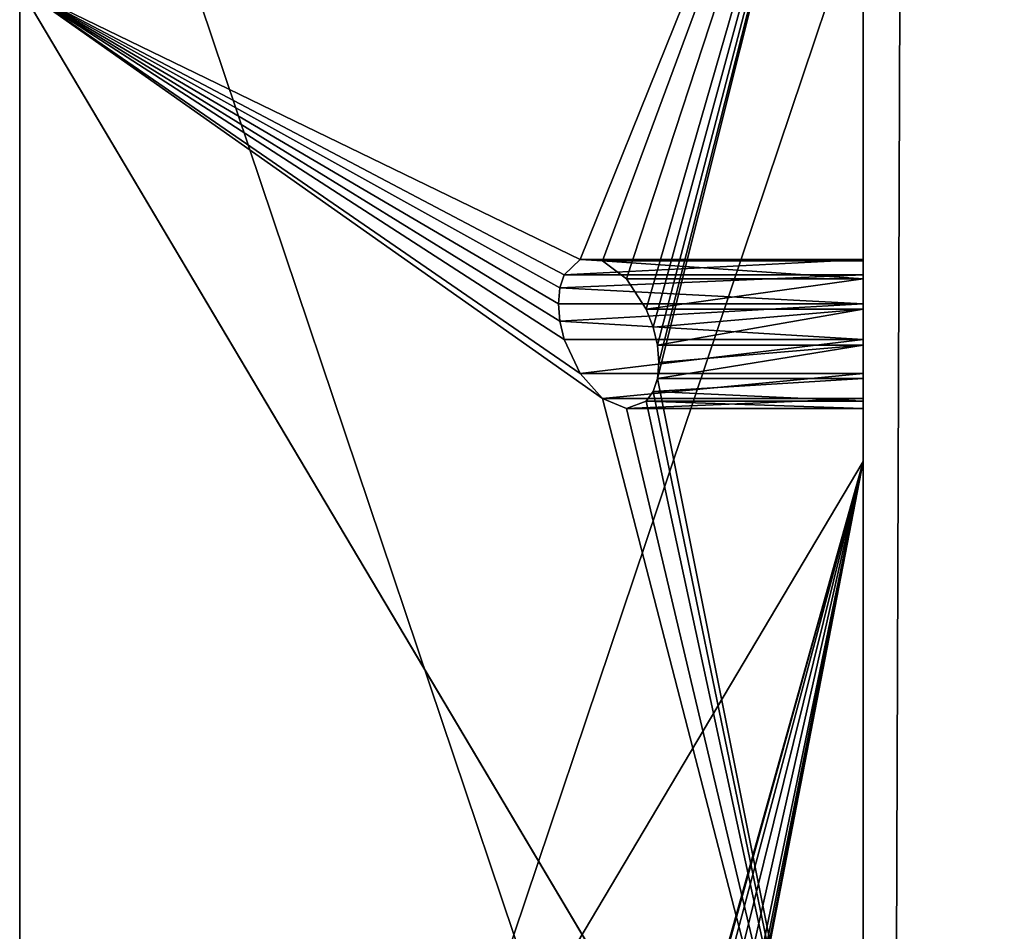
# Model space of a CAD drawing. Extents: x 5.2 to 19.2, y -23 to 23.
# Tile 277 of 656: x 5.246 to 5.632, y -12.182 to -11.825. Entities that reach past the tile are written whole.
import ezdxf

# ---------------------------------------------------------------- set-up
doc = ezdxf.new("R2010")
doc.units = 0
doc.header["$MEASUREMENT"] = 0
doc.layers.get('0').update_dxf_attribs({"linetype": 'CONTINUOUS'})

# ---------------------------------------------------------------- blocks, each defined once
blk = doc.blocks.new('LUXORA_OVAL_LED_37W_STL')
at = {"color": 0}
for p, q in [((5.57647, 16.04331, 4.18098), (5.57647, -16.04331, 4.18098)), ((5.57647, -16.04331, 4.14161), (5.57647, 16.04331, 4.14161)), ((5.57647, 16.04331, 4.18098), (5.57647, -16.04331, 4.18098)), ((5.57647, -16.04331, 4.14161), (5.57647, 16.04331, 4.14161)), ((5.57647, 16.04331, 0.83452), (5.57647, -16.04331, 0.83452)), ((5.57647, -16.04331, 0.79515), (5.57647, 16.04331, 0.79515)), ((5.57647, 16.04331, 0.83452), (5.57647, -16.04331, 0.83452)), ((5.57647, -16.04331, 0.79515), (5.57647, 16.04331, 0.79515)), ((5.57647, -10.83067, 0.51943), (5.57647, -12.36899, 4.14347)), ((5.57647, -10.83067, 0.51943), (5.57647, -12.36899, 4.14347)), ((5.57647, -12.59042, 4.45113), (5.57647, -11.05211, 0.82709)), ((5.57647, -12.59042, 4.45113), (5.57647, -11.05211, 0.82709)), ((5.24611, -11.60834, 1.12989), (5.24611, -12.75899, 3.84067)), ((5.24611, -11.60834, 1.12989), (5.24611, -12.75899, 3.84067)), ((5.57647, -11.64418, 4.45113), (5.57647, -12.36899, 4.14347)), ((5.57647, -11.64418, 4.45113), (5.57647, -12.36899, 4.14347)), ((5.57647, -11.77691, 0.51943), (5.57647, -13.31522, 4.14347)), ((5.57647, -11.77691, 0.51943), (5.57647, -13.31522, 4.14347)), ((5.57647, -12.36899, 4.14347), (5.24611, -11.81275, 3.84067)), ((5.57647, -12.36899, 4.14347), (5.24611, -11.81275, 3.84067)), ((5.45942, -11.92528, 4.14088), (5.46567, -11.9192, 4.15364)), ((5.45942, -11.92528, 4.14088), (5.46567, -11.9192, 4.15364)), ((5.46567, -11.9192, 4.15364), (5.47447, -11.91975, 4.16776)), ((5.57647, -11.9192, 4.15364), (5.46567, -11.9192, 4.15364)), ((5.46567, -11.9192, 4.15364), (5.47447, -11.91975, 4.16776)), ((5.57647, -11.9192, 4.15364), (5.46567, -11.9192, 4.15364)), ((5.47447, -11.91975, 4.16776), (5.48381, -11.9268, 4.18001)), ((5.57647, -11.91975, 4.16776), (5.47447, -11.91975, 4.16776)), ((5.47447, -11.91975, 4.16776), (5.48381, -11.9268, 4.18001)), ((5.57647, -11.91975, 4.16776), (5.47447, -11.91975, 4.16776)), ((5.57647, -11.91975, 4.16776), (5.57647, -11.9192, 4.15364)), ((5.57647, -11.9192, 4.15364), (5.57647, -11.92528, 4.14088)), ((5.57647, -11.9192, 4.15364), (5.57647, -11.92528, 4.14088)), ((5.57647, -11.91975, 4.16776), (5.57647, -11.9192, 4.15364)), ((5.57647, -11.9268, 4.18001), (5.57647, -11.91975, 4.16776)), ((5.57647, -11.9268, 4.18001), (5.57647, -11.91975, 4.16776)), ((5.45774, -11.93042, 4.13595), (5.45942, -11.92528, 4.14088)), ((5.57647, -11.92528, 4.14088), (5.45774, -11.93042, 4.13595)), ((5.57647, -11.92528, 4.14088), (5.45774, -11.93042, 4.13595)), ((5.45774, -11.93042, 4.13595), (5.45942, -11.92528, 4.14088)), ((5.57647, -11.92528, 4.14088), (5.45942, -11.92528, 4.14088)), ((5.57647, -11.92528, 4.14088), (5.45942, -11.92528, 4.14088)), ((5.57647, -11.92528, 4.14088), (5.57647, -11.93659, 4.1324)), ((5.57647, -11.92528, 4.14088), (5.57647, -11.93659, 4.1324)), ((5.48381, -11.9268, 4.18001), (5.49155, -11.93874, 4.18758)), ((5.57647, -11.9268, 4.18001), (5.48381, -11.9268, 4.18001)), ((5.48381, -11.9268, 4.18001), (5.49155, -11.93874, 4.18758)), ((5.57647, -11.9268, 4.18001), (5.48381, -11.9268, 4.18001)), ((5.57647, -11.93874, 4.18758), (5.57647, -11.9268, 4.18001)), ((5.57647, -11.93874, 4.18758), (5.57647, -11.9268, 4.18001)), ((5.45717, -11.93659, 4.1324), (5.45774, -11.93042, 4.13595)), ((5.45717, -11.93659, 4.1324), (5.45774, -11.93042, 4.13595)), ((5.45774, -11.93042, 4.13595), (5.57647, -11.93659, 4.1324)), ((5.45774, -11.93042, 4.13595), (5.57647, -11.93659, 4.1324)), ((5.45774, -11.94343, 4.13043), (5.45717, -11.93659, 4.1324)), ((5.45717, -11.93659, 4.1324), (5.57647, -11.93659, 4.1324)), ((5.45717, -11.93659, 4.1324), (5.57647, -11.93659, 4.1324)), ((5.45774, -11.94343, 4.13043), (5.45717, -11.93659, 4.1324)), ((5.45774, -11.94343, 4.13043), (5.57647, -11.93659, 4.1324)), ((5.45774, -11.94343, 4.13043), (5.57647, -11.93659, 4.1324)), ((5.57647, -11.93659, 4.1324), (5.57647, -11.95054, 4.13015)), ((5.57647, -11.93659, 4.1324), (5.57647, -11.95054, 4.13015)), ((5.49155, -11.93874, 4.18758), (5.49425, -11.94571, 4.18901)), ((5.57647, -11.93874, 4.18758), (5.49155, -11.93874, 4.18758)), ((5.49155, -11.93874, 4.18758), (5.49425, -11.94571, 4.18901)), ((5.57647, -11.93874, 4.18758), (5.49155, -11.93874, 4.18758)), ((5.49425, -11.94571, 4.18901), (5.57647, -11.93874, 4.18758)), ((5.49425, -11.94571, 4.18901), (5.57647, -11.93874, 4.18758)), ((5.49593, -11.95282, 4.18873), (5.57647, -11.93874, 4.18758)), ((5.49593, -11.95282, 4.18873), (5.57647, -11.93874, 4.18758)), ((5.57647, -11.95282, 4.18873), (5.57647, -11.93874, 4.18758)), ((5.57647, -11.95282, 4.18873), (5.57647, -11.93874, 4.18758)), ((5.45942, -11.95054, 4.13015), (5.45774, -11.94343, 4.13043)), ((5.45774, -11.94343, 4.13043), (5.57647, -11.95054, 4.13015)), ((5.45774, -11.94343, 4.13043), (5.57647, -11.95054, 4.13015)), ((5.45942, -11.95054, 4.13015), (5.45774, -11.94343, 4.13043)), ((5.49425, -11.94571, 4.18901), (5.49593, -11.95282, 4.18873)), ((5.49425, -11.94571, 4.18901), (5.49593, -11.95282, 4.18873)), ((5.46567, -11.96394, 4.13465), (5.45942, -11.95054, 4.13015)), ((5.45942, -11.95054, 4.13015), (5.57647, -11.95054, 4.13015)), ((5.46567, -11.96394, 4.13465), (5.45942, -11.95054, 4.13015)), ((5.45942, -11.95054, 4.13015), (5.57647, -11.95054, 4.13015)), ((5.57647, -11.95054, 4.13015), (5.57647, -11.96394, 4.13465)), ((5.57647, -11.95054, 4.13015), (5.57647, -11.96394, 4.13465)), ((5.49593, -11.95282, 4.18873), (5.4965, -11.95966, 4.18676)), ((5.57647, -11.95282, 4.18873), (5.49593, -11.95282, 4.18873)), ((5.49593, -11.96583, 4.18321), (5.57647, -11.95282, 4.18873)), ((5.49593, -11.96583, 4.18321), (5.57647, -11.95282, 4.18873)), ((5.49593, -11.95282, 4.18873), (5.4965, -11.95966, 4.18676)), ((5.57647, -11.95282, 4.18873), (5.49593, -11.95282, 4.18873)), ((5.4965, -11.95966, 4.18676), (5.57647, -11.95282, 4.18873)), ((5.4965, -11.95966, 4.18676), (5.57647, -11.95282, 4.18873)), ((5.57647, -11.96583, 4.18321), (5.57647, -11.95282, 4.18873)), ((5.57647, -11.96583, 4.18321), (5.57647, -11.95282, 4.18873)), ((5.4965, -11.95966, 4.18676), (5.49593, -11.96583, 4.18321)), ((5.4965, -11.95966, 4.18676), (5.49593, -11.96583, 4.18321)), ((5.47447, -11.97372, 4.14485), (5.46567, -11.96394, 4.13465)), ((5.46567, -11.96394, 4.13465), (5.57647, -11.96394, 4.13465)), ((5.47447, -11.97372, 4.14485), (5.46567, -11.96394, 4.13465)), ((5.46567, -11.96394, 4.13465), (5.57647, -11.96394, 4.13465)), ((5.57647, -11.96394, 4.13465), (5.57647, -11.97372, 4.14485)), ((5.57647, -11.96394, 4.13465), (5.57647, -11.97372, 4.14485)), ((5.49593, -11.96583, 4.18321), (5.49425, -11.97097, 4.17829)), ((5.49425, -11.97097, 4.17829), (5.57647, -11.96583, 4.18321)), ((5.49425, -11.97097, 4.17829), (5.57647, -11.96583, 4.18321)), ((5.49593, -11.96583, 4.18321), (5.49425, -11.97097, 4.17829)), ((5.49593, -11.96583, 4.18321), (5.57647, -11.96583, 4.18321)), ((5.49593, -11.96583, 4.18321), (5.57647, -11.96583, 4.18321)), ((5.57647, -11.97479, 4.17228), (5.57647, -11.96583, 4.18321)), ((5.57647, -11.97479, 4.17228), (5.57647, -11.96583, 4.18321)), ((5.49425, -11.97097, 4.17829), (5.49155, -11.97479, 4.17228)), ((5.49425, -11.97097, 4.17829), (5.49155, -11.97479, 4.17228)), ((5.49425, -11.97097, 4.17829), (5.57647, -11.97479, 4.17228)), ((5.49425, -11.97097, 4.17829), (5.57647, -11.97479, 4.17228)), ((5.48381, -11.97763, 4.15843), (5.47447, -11.97372, 4.14485)), ((5.47447, -11.97372, 4.14485), (5.57647, -11.97372, 4.14485)), ((5.48381, -11.97763, 4.15843), (5.47447, -11.97372, 4.14485)), ((5.47447, -11.97372, 4.14485), (5.57647, -11.97372, 4.14485)), ((5.49155, -11.97479, 4.17228), (5.48381, -11.97763, 4.15843)), ((5.49155, -11.97479, 4.17228), (5.48381, -11.97763, 4.15843)), ((5.49155, -11.97479, 4.17228), (5.57647, -11.97479, 4.17228)), ((5.49155, -11.97479, 4.17228), (5.57647, -11.97479, 4.17228)), ((5.57647, -11.97372, 4.14485), (5.57647, -11.97763, 4.15843)), ((5.57647, -11.97372, 4.14485), (5.57647, -11.97763, 4.15843)), ((5.57647, -11.97763, 4.15843), (5.57647, -11.97479, 4.17228)), ((5.57647, -11.97763, 4.15843), (5.57647, -11.97479, 4.17228)), ((5.48381, -11.97763, 4.15843), (5.57647, -11.97763, 4.15843)), ((5.48381, -11.97763, 4.15843), (5.57647, -11.97763, 4.15843)), ((5.57647, -11.99834, 0.82709), (5.24611, -12.55457, 1.12989)), ((5.57647, -11.99834, 0.82709), (5.24611, -12.55457, 1.12989)), ((5.57647, -13.53665, 4.45113), (5.57647, -11.99834, 0.82709)), ((5.57647, -12.72315, 0.51943), (5.57647, -11.99834, 0.82709)), ((5.57647, -13.53665, 4.45113), (5.57647, -11.99834, 0.82709)), ((5.57647, -12.72315, 0.51943), (5.57647, -11.99834, 0.82709))]:
    blk.add_line(p, q, dxfattribs=at)
mesh = blk.add_polyface(dxfattribs=at)
corners = [(5.68976, -17.26589, 4.18098), (5.57647, 16.04331, 4.18098), (5.57647, -16.04331, 4.18098), (5.68976, 17.26589, 4.18098), (6.02576, -18.44684, 4.18098), (6.02576, 18.44684, 4.18098), (6.57305, -19.54595, 4.18098), (6.57305, 19.54595, 4.18098), (7.15127, -16.04331, 4.18098), (7.31298, -20.52577, 4.18098), (7.26225, -17.09924, 4.18098), (7.59035, -18.10902, 4.18098), (8.22035, -21.35295, 4.18098), (8.12122, -19.02851, 4.18098), (8.83167, -19.81755, 4.18098), (9.26427, -21.99931, 4.18098), (9.69064, -20.44162, 4.18098), (10.40918, -22.44286, 4.18098), (10.66059, -20.87348, 4.18098), (11.6161, -22.66847, 4.18098), (11.69914, -21.09423, 4.18098), (12.84392, -22.66847, 4.18098), (12.76088, -21.09423, 4.18098), (13.79943, -20.87348, 4.18098), (14.05084, -22.44286, 4.18098), (14.76938, -20.44162, 4.18098), (15.19575, -21.99931, 4.18098), (15.62835, -19.81755, 4.18098), (16.23966, -21.35295, 4.18098), (16.3388, -19.02851, 4.18098), (17.14704, -20.52577, 4.18098), (16.86967, -18.10902, 4.18098), (17.19777, -17.09924, 4.18098), (17.88697, -19.54595, 4.18098), (17.30875, -16.04331, 4.18098), (17.30875, 16.04331, 4.18098), (7.15127, 16.04331, 4.18098), (7.31298, 20.52577, 4.18098), (7.26225, 17.09924, 4.18098), (7.59035, 18.10902, 4.18098), (8.22035, 21.35295, 4.18098), (8.12122, 19.02851, 4.18098), (8.83167, 19.81755, 4.18098), (9.26427, 21.99931, 4.18098), (9.69064, 20.44162, 4.18098), (10.40918, 22.44286, 4.18098), (10.66059, 20.87348, 4.18098), (11.6161, 22.66847, 4.18098), (11.69914, 21.09423, 4.18098), (12.84392, 22.66847, 4.18098), (12.76088, 21.09423, 4.18098), (13.79943, 20.87348, 4.18098), (14.05084, 22.44286, 4.18098), (14.76938, 20.44162, 4.18098), (15.19575, 21.99931, 4.18098), (15.62835, 19.81755, 4.18098), (16.23966, 21.35295, 4.18098), (16.3388, 19.02851, 4.18098), (17.14704, 20.52577, 4.18098), (16.86967, 18.10902, 4.18098), (17.19777, 17.09924, 4.18098), (17.88697, 19.54595, 4.18098), (18.43425, -18.44684, 4.18098), (18.43425, 18.44684, 4.18098), (18.77026, -17.26589, 4.18098), (18.77026, 17.26589, 4.18098), (18.88355, -16.04331, 4.18098), (18.88355, 16.04331, 4.18098)]
mesh.append_faces([[corners[k] for k in face] for face in [(0, 1, 2), (65, 66, 67)]], dxfattribs={"vtx0": -1, "color": 0})
mesh.append_faces([[corners[k] for k in face] for face in [(1, 0, 3), (3, 4, 5), (5, 6, 7), (8, 9, 10), (10, 9, 11), (11, 12, 13), (13, 12, 14), (14, 15, 16), (16, 17, 18), (18, 19, 20), (20, 21, 22), (22, 21, 23), (23, 24, 25), (25, 26, 27), (27, 28, 29), (29, 30, 31), (31, 30, 32), (32, 33, 34), (34, 33, 35), (7, 36, 37), (36, 7, 8), (37, 39, 40), (40, 42, 43), (43, 44, 45), (45, 46, 47), (47, 48, 49), (49, 51, 52), (52, 53, 54), (54, 55, 56), (56, 57, 58), (58, 60, 61), (61, 62, 63), (63, 64, 65)]], dxfattribs={"vtx0": -1, "vtx1": -1, "color": 0})
mesh.append_faces([[corners[k] for k in face] for face in [(7, 6, 8), (61, 35, 33)]], dxfattribs={"vtx0": -1, "vtx1": -1, "vtx2": -1, "color": 0})
mesh.append_faces([[corners[k] for k in face] for face in [(3, 0, 4), (5, 4, 6), (8, 6, 9), (11, 9, 12), (14, 12, 15), (16, 15, 17), (18, 17, 19), (20, 19, 21), (23, 21, 24), (25, 24, 26), (27, 26, 28), (29, 28, 30), (32, 30, 33), (37, 36, 38), (37, 38, 39), (40, 39, 41), (40, 41, 42), (43, 42, 44), (45, 44, 46), (47, 46, 48), (49, 48, 50), (49, 50, 51), (52, 51, 53), (54, 53, 55), (56, 55, 57), (58, 57, 59), (58, 59, 60), (61, 60, 35), (61, 33, 62), (63, 62, 64), (65, 64, 66)]], dxfattribs={"vtx0": -1, "vtx2": -1, "color": 0})
mesh = blk.add_polyface(dxfattribs=at)
corners = [(5.68976, 17.26589, 4.14161), (5.57647, -16.04331, 4.14161), (5.57647, 16.04331, 4.14161), (5.68976, -17.26589, 4.14161), (6.02576, 18.44684, 4.14161), (6.02576, -18.44684, 4.14161), (6.57305, 19.54595, 4.14161), (6.57305, -19.54595, 4.14161), (7.15127, 16.04331, 4.14161), (7.31298, 20.52577, 4.14161), (7.26225, 17.09924, 4.14161), (7.59035, 18.10902, 4.14161), (8.22035, 21.35295, 4.14161), (8.12122, 19.02851, 4.14161), (8.83167, 19.81755, 4.14161), (9.26427, 21.99931, 4.14161), (9.69064, 20.44162, 4.14161), (10.40918, 22.44286, 4.14161), (10.66059, 20.87348, 4.14161), (11.6161, 22.66847, 4.14161), (11.69914, 21.09423, 4.14161), (12.84392, 22.66847, 4.14161), (12.76088, 21.09423, 4.14161), (13.79943, 20.87348, 4.14161), (14.05084, 22.44286, 4.14161), (14.76938, 20.44162, 4.14161), (15.19575, 21.99931, 4.14161), (15.62835, 19.81755, 4.14161), (16.23966, 21.35295, 4.14161), (16.3388, 19.02851, 4.14161), (17.14704, 20.52577, 4.14161), (16.86967, 18.10902, 4.14161), (17.19777, 17.09924, 4.14161), (17.88697, 19.54595, 4.14161), (17.30875, 16.04331, 4.14161), (17.30875, -16.04331, 4.14161), (7.15127, -16.04331, 4.14161), (7.31298, -20.52577, 4.14161), (7.26225, -17.09924, 4.14161), (7.59035, -18.10902, 4.14161), (8.22035, -21.35295, 4.14161), (8.12122, -19.02851, 4.14161), (8.83167, -19.81755, 4.14161), (9.26427, -21.99931, 4.14161), (9.69064, -20.44162, 4.14161), (10.40918, -22.44286, 4.14161), (10.66059, -20.87348, 4.14161), (11.6161, -22.66847, 4.14161), (11.69914, -21.09423, 4.14161), (12.84392, -22.66847, 4.14161), (12.76088, -21.09423, 4.14161), (13.79943, -20.87348, 4.14161), (14.05084, -22.44286, 4.14161), (14.76938, -20.44162, 4.14161), (15.19575, -21.99931, 4.14161), (15.62835, -19.81755, 4.14161), (16.23966, -21.35295, 4.14161), (16.3388, -19.02851, 4.14161), (17.14704, -20.52577, 4.14161), (16.86967, -18.10902, 4.14161), (17.19777, -17.09924, 4.14161), (17.88697, -19.54595, 4.14161), (18.43425, 18.44684, 4.14161), (18.43425, -18.44684, 4.14161), (18.77026, 17.26589, 4.14161), (18.77026, -17.26589, 4.14161), (18.88355, 16.04331, 4.14161), (18.88355, -16.04331, 4.14161)]
mesh.append_faces([[corners[k] for k in face] for face in [(0, 1, 2), (65, 66, 67)]], dxfattribs={"vtx0": -1, "color": 0})
mesh.append_faces([[corners[k] for k in face] for face in [(1, 0, 3), (3, 4, 5), (5, 6, 7), (8, 9, 10), (10, 9, 11), (11, 12, 13), (13, 12, 14), (14, 15, 16), (16, 17, 18), (18, 19, 20), (20, 21, 22), (22, 21, 23), (23, 24, 25), (25, 26, 27), (27, 28, 29), (29, 30, 31), (31, 30, 32), (32, 33, 34), (34, 33, 35), (7, 36, 37), (36, 7, 8), (37, 39, 40), (40, 42, 43), (43, 44, 45), (45, 46, 47), (47, 48, 49), (49, 51, 52), (52, 53, 54), (54, 55, 56), (56, 57, 58), (58, 60, 61), (61, 62, 63), (63, 64, 65)]], dxfattribs={"vtx0": -1, "vtx1": -1, "color": 0})
mesh.append_faces([[corners[k] for k in face] for face in [(7, 6, 8), (61, 35, 33)]], dxfattribs={"vtx0": -1, "vtx1": -1, "vtx2": -1, "color": 0})
mesh.append_faces([[corners[k] for k in face] for face in [(3, 0, 4), (5, 4, 6), (8, 6, 9), (11, 9, 12), (14, 12, 15), (16, 15, 17), (18, 17, 19), (20, 19, 21), (23, 21, 24), (25, 24, 26), (27, 26, 28), (29, 28, 30), (32, 30, 33), (37, 36, 38), (37, 38, 39), (40, 39, 41), (40, 41, 42), (43, 42, 44), (45, 44, 46), (47, 46, 48), (49, 48, 50), (49, 50, 51), (52, 51, 53), (54, 53, 55), (56, 55, 57), (58, 57, 59), (58, 59, 60), (61, 60, 35), (61, 33, 62), (63, 62, 64), (65, 64, 66)]], dxfattribs={"vtx0": -1, "vtx2": -1, "color": 0})
mesh = blk.add_polyface(dxfattribs=at)
corners = [(5.68976, -17.26589, 0.83452), (5.57647, 16.04331, 0.83452), (5.57647, -16.04331, 0.83452), (5.68976, 17.26589, 0.83452), (6.02576, -18.44684, 0.83452), (6.02576, 18.44684, 0.83452), (6.57305, -19.54595, 0.83452), (6.57305, 19.54595, 0.83452), (7.15127, -16.04331, 0.83452), (7.31298, -20.52577, 0.83452), (7.26225, -17.09924, 0.83452), (7.59035, -18.10902, 0.83452), (8.22035, -21.35295, 0.83452), (8.12122, -19.02851, 0.83452), (8.83167, -19.81755, 0.83452), (9.26427, -21.99931, 0.83452), (9.69064, -20.44162, 0.83452), (10.40918, -22.44286, 0.83452), (10.66059, -20.87348, 0.83452), (11.6161, -22.66847, 0.83452), (11.69914, -21.09423, 0.83452), (12.84392, -22.66847, 0.83452), (12.76088, -21.09423, 0.83452), (13.79943, -20.87348, 0.83452), (14.05084, -22.44286, 0.83452), (14.76938, -20.44162, 0.83452), (15.19575, -21.99931, 0.83452), (15.62835, -19.81755, 0.83452), (16.23966, -21.35295, 0.83452), (16.3388, -19.02851, 0.83452), (17.14704, -20.52577, 0.83452), (16.86967, -18.10902, 0.83452), (17.19777, -17.09924, 0.83452), (17.88697, -19.54595, 0.83452), (17.30875, -16.04331, 0.83452), (17.30875, 16.04331, 0.83452), (7.15127, 16.04331, 0.83452), (7.31298, 20.52577, 0.83452), (7.26225, 17.09924, 0.83452), (7.59035, 18.10902, 0.83452), (8.22035, 21.35295, 0.83452), (8.12122, 19.02851, 0.83452), (8.83167, 19.81755, 0.83452), (9.26427, 21.99931, 0.83452), (9.69064, 20.44162, 0.83452), (10.40918, 22.44286, 0.83452), (10.66059, 20.87348, 0.83452), (11.6161, 22.66847, 0.83452), (11.69914, 21.09423, 0.83452), (12.84392, 22.66847, 0.83452), (12.76088, 21.09423, 0.83452), (13.79943, 20.87348, 0.83452), (14.05084, 22.44286, 0.83452), (14.76938, 20.44162, 0.83452), (15.19575, 21.99931, 0.83452), (15.62835, 19.81755, 0.83452), (16.23966, 21.35295, 0.83452), (16.3388, 19.02851, 0.83452), (17.14704, 20.52577, 0.83452), (16.86967, 18.10902, 0.83452), (17.19777, 17.09924, 0.83452), (17.88697, 19.54595, 0.83452), (18.43425, -18.44684, 0.83452), (18.43425, 18.44684, 0.83452), (18.77026, -17.26589, 0.83452), (18.77026, 17.26589, 0.83452), (18.88355, -16.04331, 0.83452), (18.88355, 16.04331, 0.83452)]
mesh.append_faces([[corners[k] for k in face] for face in [(0, 1, 2), (65, 66, 67)]], dxfattribs={"vtx0": -1, "color": 0})
mesh.append_faces([[corners[k] for k in face] for face in [(1, 0, 3), (3, 4, 5), (5, 6, 7), (8, 9, 10), (10, 9, 11), (11, 12, 13), (13, 12, 14), (14, 15, 16), (16, 17, 18), (18, 19, 20), (20, 21, 22), (22, 21, 23), (23, 24, 25), (25, 26, 27), (27, 28, 29), (29, 30, 31), (31, 30, 32), (32, 33, 34), (34, 33, 35), (7, 36, 37), (36, 7, 8), (37, 39, 40), (40, 42, 43), (43, 44, 45), (45, 46, 47), (47, 48, 49), (49, 51, 52), (52, 53, 54), (54, 55, 56), (56, 57, 58), (58, 60, 61), (61, 62, 63), (63, 64, 65)]], dxfattribs={"vtx0": -1, "vtx1": -1, "color": 0})
mesh.append_faces([[corners[k] for k in face] for face in [(7, 6, 8), (61, 35, 33)]], dxfattribs={"vtx0": -1, "vtx1": -1, "vtx2": -1, "color": 0})
mesh.append_faces([[corners[k] for k in face] for face in [(3, 0, 4), (5, 4, 6), (8, 6, 9), (11, 9, 12), (14, 12, 15), (16, 15, 17), (18, 17, 19), (20, 19, 21), (23, 21, 24), (25, 24, 26), (27, 26, 28), (29, 28, 30), (32, 30, 33), (37, 36, 38), (37, 38, 39), (40, 39, 41), (40, 41, 42), (43, 42, 44), (45, 44, 46), (47, 46, 48), (49, 48, 50), (49, 50, 51), (52, 51, 53), (54, 53, 55), (56, 55, 57), (58, 57, 59), (58, 59, 60), (61, 60, 35), (61, 33, 62), (63, 62, 64), (65, 64, 66)]], dxfattribs={"vtx0": -1, "vtx2": -1, "color": 0})
mesh = blk.add_polyface(dxfattribs=at)
corners = [(5.68976, 17.26589, 0.79515), (5.57647, -16.04331, 0.79515), (5.57647, 16.04331, 0.79515), (5.68976, -17.26589, 0.79515), (6.02576, 18.44684, 0.79515), (6.02576, -18.44684, 0.79515), (6.57305, 19.54595, 0.79515), (6.57305, -19.54595, 0.79515), (7.15127, 16.04331, 0.79515), (7.31298, 20.52577, 0.79515), (7.26225, 17.09924, 0.79515), (7.59035, 18.10902, 0.79515), (8.22035, 21.35295, 0.79515), (8.12122, 19.02851, 0.79515), (8.83167, 19.81755, 0.79515), (9.26427, 21.99931, 0.79515), (9.69064, 20.44162, 0.79515), (10.40918, 22.44286, 0.79515), (10.66059, 20.87348, 0.79515), (11.6161, 22.66847, 0.79515), (11.69914, 21.09423, 0.79515), (12.84392, 22.66847, 0.79515), (12.76088, 21.09423, 0.79515), (13.79943, 20.87348, 0.79515), (14.05084, 22.44286, 0.79515), (14.76938, 20.44162, 0.79515), (15.19575, 21.99931, 0.79515), (15.62835, 19.81755, 0.79515), (16.23966, 21.35295, 0.79515), (16.3388, 19.02851, 0.79515), (17.14704, 20.52577, 0.79515), (16.86967, 18.10902, 0.79515), (17.19777, 17.09924, 0.79515), (17.88697, 19.54595, 0.79515), (17.30875, 16.04331, 0.79515), (17.30875, -16.04331, 0.79515), (7.15127, -16.04331, 0.79515), (7.31298, -20.52577, 0.79515), (7.26225, -17.09924, 0.79515), (7.59035, -18.10902, 0.79515), (8.22035, -21.35295, 0.79515), (8.12122, -19.02851, 0.79515), (8.83167, -19.81755, 0.79515), (9.26427, -21.99931, 0.79515), (9.69064, -20.44162, 0.79515), (10.40918, -22.44286, 0.79515), (10.66059, -20.87348, 0.79515), (11.6161, -22.66847, 0.79515), (11.69914, -21.09423, 0.79515), (12.84392, -22.66847, 0.79515), (12.76088, -21.09423, 0.79515), (13.79943, -20.87348, 0.79515), (14.05084, -22.44286, 0.79515), (14.76938, -20.44162, 0.79515), (15.19575, -21.99931, 0.79515), (15.62835, -19.81755, 0.79515), (16.23966, -21.35295, 0.79515), (16.3388, -19.02851, 0.79515), (17.14704, -20.52577, 0.79515), (16.86967, -18.10902, 0.79515), (17.19777, -17.09924, 0.79515), (17.88697, -19.54595, 0.79515), (18.43425, 18.44684, 0.79515), (18.43425, -18.44684, 0.79515), (18.77026, 17.26589, 0.79515), (18.77026, -17.26589, 0.79515), (18.88355, 16.04331, 0.79515), (18.88355, -16.04331, 0.79515)]
mesh.append_faces([[corners[k] for k in face] for face in [(0, 1, 2), (65, 66, 67)]], dxfattribs={"vtx0": -1, "color": 0})
mesh.append_faces([[corners[k] for k in face] for face in [(1, 0, 3), (3, 4, 5), (5, 6, 7), (8, 9, 10), (10, 9, 11), (11, 12, 13), (13, 12, 14), (14, 15, 16), (16, 17, 18), (18, 19, 20), (20, 21, 22), (22, 21, 23), (23, 24, 25), (25, 26, 27), (27, 28, 29), (29, 30, 31), (31, 30, 32), (32, 33, 34), (34, 33, 35), (7, 36, 37), (36, 7, 8), (37, 39, 40), (40, 42, 43), (43, 44, 45), (45, 46, 47), (47, 48, 49), (49, 51, 52), (52, 53, 54), (54, 55, 56), (56, 57, 58), (58, 60, 61), (61, 62, 63), (63, 64, 65)]], dxfattribs={"vtx0": -1, "vtx1": -1, "color": 0})
mesh.append_faces([[corners[k] for k in face] for face in [(7, 6, 8), (61, 35, 33)]], dxfattribs={"vtx0": -1, "vtx1": -1, "vtx2": -1, "color": 0})
mesh.append_faces([[corners[k] for k in face] for face in [(3, 0, 4), (5, 4, 6), (8, 6, 9), (11, 9, 12), (14, 12, 15), (16, 15, 17), (18, 17, 19), (20, 19, 21), (23, 21, 24), (25, 24, 26), (27, 26, 28), (29, 28, 30), (32, 30, 33), (37, 36, 38), (37, 38, 39), (40, 39, 41), (40, 41, 42), (43, 42, 44), (45, 44, 46), (47, 46, 48), (49, 48, 50), (49, 50, 51), (52, 51, 53), (54, 53, 55), (56, 55, 57), (58, 57, 59), (58, 59, 60), (61, 60, 35), (61, 33, 62), (63, 62, 64), (65, 64, 66)]], dxfattribs={"vtx0": -1, "vtx2": -1, "color": 0})
mesh = blk.add_polyface(dxfattribs=at)
corners = [(5.57647, 16.04331, 4.18098), (5.57647, -16.04331, 4.14161), (5.57647, -16.04331, 4.18098), (5.57647, 16.04331, 4.14161)]
mesh.append_faces([[corners[k] for k in face] for face in [(0, 1, 2), (1, 0, 3)]], dxfattribs={"vtx0": -1, "color": 0})
mesh = blk.add_polyface(dxfattribs=at)
corners = [(5.57647, 16.04331, 0.83452), (5.57647, -16.04331, 0.79515), (5.57647, -16.04331, 0.83452), (5.57647, 16.04331, 0.79515)]
mesh.append_faces([[corners[k] for k in face] for face in [(0, 1, 2), (1, 0, 3)]], dxfattribs={"vtx0": -1, "color": 0})
mesh = blk.add_polyface(dxfattribs=at)
corners = [(5.57647, -10.83067, 0.51943), (5.57647, -10.55232, 0.79625), (5.57647, -10.55623, 0.80983), (5.57647, -10.54254, 0.78604), (5.57647, -10.52914, 0.78155), (5.57647, -10.10587, 0.82709), (5.57647, -10.51519, 0.78379), (5.57647, -10.50388, 0.79227), (5.57647, -10.4978, 0.80503), (5.57647, -12.36899, 4.14347), (5.57647, -11.97372, 4.14485), (5.57647, -11.97763, 4.15843), (5.57647, -11.96394, 4.13465), (5.57647, -11.95054, 4.13015), (5.57647, -11.93659, 4.1324), (5.57647, -11.92528, 4.14088), (5.57647, -11.9192, 4.15364), (5.57647, -11.64418, 4.45113), (5.57647, -10.54443, 0.8346), (5.57647, -10.53142, 0.84013), (5.57647, -10.55339, 0.82367), (5.57647, -10.51734, 0.83897), (5.57647, -10.5054, 0.8314), (5.57647, -10.49835, 0.81915), (5.57647, -11.96583, 4.18321), (5.57647, -11.97479, 4.17228), (5.57647, -11.95282, 4.18873), (5.57647, -11.93874, 4.18758), (5.57647, -11.9268, 4.18001), (5.57647, -11.91975, 4.16776)]
mesh.append_faces([[corners[k] for k in face] for face in [(1, 0, 3), (3, 0, 4), (4, 5, 6), (6, 5, 7), (7, 5, 8), (10, 0, 12), (12, 0, 13), (13, 0, 14), (14, 0, 15), (15, 0, 16), (17, 19, 5), (18, 0, 20), (20, 0, 2), (9, 24, 17), (24, 9, 25), (25, 9, 11)]], dxfattribs={"vtx0": -1, "vtx1": -1, "color": 0})
mesh.append_faces([[corners[k] for k in face] for face in [(16, 0, 17), (17, 0, 18)]], dxfattribs={"vtx0": -1, "vtx1": -1, "vtx2": -1, "color": 0})
mesh.append_faces([[corners[k] for k in face] for face in [(0, 1, 2), (4, 0, 5), (9, 10, 11), (10, 9, 0), (17, 18, 19), (5, 19, 21), (5, 21, 22), (5, 22, 23), (5, 23, 8), (17, 24, 26), (17, 26, 27), (17, 27, 28), (17, 28, 29), (17, 29, 16)]], dxfattribs={"vtx0": -1, "vtx2": -1, "color": 0})
mesh = blk.add_polyface(dxfattribs=at)
corners = [(5.24611, -11.81275, 3.84067), (5.57647, -10.83067, 0.51943), (5.57647, -12.36899, 4.14347), (5.24611, -10.6621, 1.12989)]
mesh.append_faces([[corners[k] for k in face] for face in [(0, 1, 2), (1, 0, 3)]], dxfattribs={"vtx0": -1, "color": 0})
mesh = blk.add_polyface(dxfattribs=at)
corners = [(5.57647, -12.59042, 4.45113), (5.24611, -11.60834, 1.12989), (5.24611, -12.75899, 3.84067), (5.57647, -11.05211, 0.82709)]
mesh.append_faces([[corners[k] for k in face] for face in [(0, 1, 2), (1, 0, 3)]], dxfattribs={"vtx0": -1, "color": 0})
mesh = blk.add_polyface(dxfattribs=at)
corners = [(5.57647, -11.77691, 0.51943), (5.57647, -11.49856, 0.79625), (5.57647, -11.50247, 0.80983), (5.57647, -11.48878, 0.78604), (5.57647, -11.47538, 0.78155), (5.57647, -11.05211, 0.82709), (5.57647, -11.46143, 0.78379), (5.57647, -11.45012, 0.79227), (5.57647, -11.44404, 0.80503), (5.57647, -13.31522, 4.14347), (5.57647, -12.91996, 4.14485), (5.57647, -12.92387, 4.15843), (5.57647, -12.91018, 4.13465), (5.57647, -12.89678, 4.13015), (5.57647, -12.88283, 4.1324), (5.57647, -12.87152, 4.14088), (5.57647, -12.86544, 4.15364), (5.57647, -12.59042, 4.45113), (5.57647, -11.49067, 0.8346), (5.57647, -11.47766, 0.84013), (5.57647, -11.49962, 0.82367), (5.57647, -11.46358, 0.83897), (5.57647, -11.45164, 0.8314), (5.57647, -11.44459, 0.81915), (5.57647, -12.91207, 4.18321), (5.57647, -12.92102, 4.17228), (5.57647, -12.89906, 4.18873), (5.57647, -12.88498, 4.18758), (5.57647, -12.87304, 4.18001), (5.57647, -12.86599, 4.16776)]
mesh.append_faces([[corners[k] for k in face] for face in [(1, 0, 3), (3, 0, 4), (4, 5, 6), (6, 5, 7), (7, 5, 8), (10, 0, 12), (12, 0, 13), (13, 0, 14), (14, 0, 15), (15, 0, 16), (17, 19, 5), (18, 0, 20), (20, 0, 2), (9, 24, 17), (24, 9, 25), (25, 9, 11)]], dxfattribs={"vtx0": -1, "vtx1": -1, "color": 0})
mesh.append_faces([[corners[k] for k in face] for face in [(16, 0, 17), (17, 0, 18)]], dxfattribs={"vtx0": -1, "vtx1": -1, "vtx2": -1, "color": 0})
mesh.append_faces([[corners[k] for k in face] for face in [(0, 1, 2), (4, 0, 5), (9, 10, 11), (10, 9, 0), (17, 18, 19), (5, 19, 21), (5, 21, 22), (5, 22, 23), (5, 23, 8), (17, 24, 26), (17, 26, 27), (17, 27, 28), (17, 28, 29), (17, 29, 16)]], dxfattribs={"vtx0": -1, "vtx2": -1, "color": 0})
mesh = blk.add_polyface(dxfattribs=at)
corners = [(5.24611, -12.75899, 3.84067), (5.57647, -11.77691, 0.51943), (5.57647, -13.31522, 4.14347), (5.24611, -11.60834, 1.12989)]
mesh.append_faces([[corners[k] for k in face] for face in [(0, 1, 2), (1, 0, 3)]], dxfattribs={"vtx0": -1, "color": 0})
mesh = blk.add_polyface(dxfattribs=at)
corners = [(5.57647, -12.36899, 4.14347), (5.49155, -11.97479, 4.17228), (5.48381, -11.97763, 4.15843), (5.49425, -11.97097, 4.17829), (5.49593, -11.96583, 4.18321), (5.57647, -11.64418, 4.45113), (5.4965, -11.95966, 4.18676), (5.49593, -11.95282, 4.18873), (5.49425, -11.94571, 4.18901), (5.49155, -11.93874, 4.18758), (5.48381, -11.9268, 4.18001), (5.47447, -11.91975, 4.16776), (5.46567, -11.9192, 4.15364), (5.24611, -11.81275, 3.84067), (5.47447, -11.97372, 4.14485), (5.46567, -11.96394, 4.13465), (5.45942, -11.95054, 4.13015), (5.45774, -11.94343, 4.13043), (5.45717, -11.93659, 4.1324), (5.45774, -11.93042, 4.13595), (5.45942, -11.92528, 4.14088)]
mesh.append_faces([[corners[k] for k in face] for face in [(1, 0, 3), (3, 0, 4), (4, 5, 6), (6, 5, 7), (7, 5, 8), (8, 5, 9), (9, 5, 10), (10, 5, 11), (11, 5, 12), (0, 14, 13), (14, 0, 2)]], dxfattribs={"vtx0": -1, "vtx1": -1, "color": 0})
mesh.append_faces([[corners[k] for k in face] for face in [(0, 1, 2), (4, 0, 5), (12, 5, 13), (13, 14, 15), (13, 15, 16), (13, 16, 17), (13, 17, 18), (13, 18, 19), (13, 19, 20), (13, 20, 12)]], dxfattribs={"vtx0": -1, "vtx2": -1, "color": 0})
mesh = blk.add_polyface(dxfattribs=at)
corners = [(5.57647, -11.9192, 4.15364), (5.45942, -11.92528, 4.14088), (5.57647, -11.92528, 4.14088), (5.46567, -11.9192, 4.15364)]
mesh.append_faces([[corners[k] for k in face] for face in [(0, 1, 2), (1, 0, 3)]], dxfattribs={"vtx0": -1, "color": 0})
mesh = blk.add_polyface(dxfattribs=at)
corners = [(5.57647, -11.91975, 4.16776), (5.46567, -11.9192, 4.15364), (5.57647, -11.9192, 4.15364), (5.47447, -11.91975, 4.16776)]
mesh.append_faces([[corners[k] for k in face] for face in [(0, 1, 2), (1, 0, 3)]], dxfattribs={"vtx0": -1, "color": 0})
mesh = blk.add_polyface(dxfattribs=at)
corners = [(5.57647, -11.9268, 4.18001), (5.47447, -11.91975, 4.16776), (5.57647, -11.91975, 4.16776), (5.48381, -11.9268, 4.18001)]
mesh.append_faces([[corners[k] for k in face] for face in [(0, 1, 2), (1, 0, 3)]], dxfattribs={"vtx0": -1, "color": 0})
mesh = blk.add_polyface(dxfattribs=at)
corners = [(5.57647, -11.92528, 4.14088), (5.45774, -11.93042, 4.13595), (5.57647, -11.93659, 4.1324)]
mesh.append_faces([[corners[k] for k in face] for face in [(0, 1, 2)]], dxfattribs={"color": 0})
mesh = blk.add_polyface(dxfattribs=at)
corners = [(5.57647, -11.92528, 4.14088), (5.45942, -11.92528, 4.14088), (5.45774, -11.93042, 4.13595)]
mesh.append_faces([[corners[k] for k in face] for face in [(0, 1, 2)]], dxfattribs={"color": 0})
mesh = blk.add_polyface(dxfattribs=at)
corners = [(5.57647, -11.9268, 4.18001), (5.49155, -11.93874, 4.18758), (5.48381, -11.9268, 4.18001), (5.57647, -11.93874, 4.18758)]
mesh.append_faces([[corners[k] for k in face] for face in [(0, 1, 2), (1, 0, 3)]], dxfattribs={"vtx0": -1, "color": 0})
mesh = blk.add_polyface(dxfattribs=at)
corners = [(5.57647, -11.93659, 4.1324), (5.45774, -11.93042, 4.13595), (5.45717, -11.93659, 4.1324)]
mesh.append_faces([[corners[k] for k in face] for face in [(0, 1, 2)]], dxfattribs={"color": 0})
mesh = blk.add_polyface(dxfattribs=at)
corners = [(5.57647, -11.93659, 4.1324), (5.45717, -11.93659, 4.1324), (5.45774, -11.94343, 4.13043)]
mesh.append_faces([[corners[k] for k in face] for face in [(0, 1, 2)]], dxfattribs={"color": 0})
mesh = blk.add_polyface(dxfattribs=at)
corners = [(5.57647, -11.93659, 4.1324), (5.45774, -11.94343, 4.13043), (5.57647, -11.95054, 4.13015)]
mesh.append_faces([[corners[k] for k in face] for face in [(0, 1, 2)]], dxfattribs={"color": 0})
mesh = blk.add_polyface(dxfattribs=at)
corners = [(5.57647, -11.93874, 4.18758), (5.49425, -11.94571, 4.18901), (5.49155, -11.93874, 4.18758)]
mesh.append_faces([[corners[k] for k in face] for face in [(0, 1, 2)]], dxfattribs={"color": 0})
mesh = blk.add_polyface(dxfattribs=at)
corners = [(5.57647, -11.93874, 4.18758), (5.49593, -11.95282, 4.18873), (5.49425, -11.94571, 4.18901)]
mesh.append_faces([[corners[k] for k in face] for face in [(0, 1, 2)]], dxfattribs={"color": 0})
mesh = blk.add_polyface(dxfattribs=at)
corners = [(5.57647, -11.95282, 4.18873), (5.49593, -11.95282, 4.18873), (5.57647, -11.93874, 4.18758)]
mesh.append_faces([[corners[k] for k in face] for face in [(0, 1, 2)]], dxfattribs={"color": 0})
mesh = blk.add_polyface(dxfattribs=at)
corners = [(5.57647, -11.95054, 4.13015), (5.45774, -11.94343, 4.13043), (5.45942, -11.95054, 4.13015)]
mesh.append_faces([[corners[k] for k in face] for face in [(0, 1, 2)]], dxfattribs={"color": 0})
mesh = blk.add_polyface(dxfattribs=at)
corners = [(5.46567, -11.96394, 4.13465), (5.57647, -11.95054, 4.13015), (5.45942, -11.95054, 4.13015), (5.57647, -11.96394, 4.13465)]
mesh.append_faces([[corners[k] for k in face] for face in [(0, 1, 2), (1, 0, 3)]], dxfattribs={"vtx0": -1, "color": 0})
mesh = blk.add_polyface(dxfattribs=at)
corners = [(5.57647, -11.96583, 4.18321), (5.49593, -11.96583, 4.18321), (5.57647, -11.95282, 4.18873)]
mesh.append_faces([[corners[k] for k in face] for face in [(0, 1, 2)]], dxfattribs={"color": 0})
mesh = blk.add_polyface(dxfattribs=at)
corners = [(5.57647, -11.95282, 4.18873), (5.49593, -11.96583, 4.18321), (5.4965, -11.95966, 4.18676)]
mesh.append_faces([[corners[k] for k in face] for face in [(0, 1, 2)]], dxfattribs={"color": 0})
mesh = blk.add_polyface(dxfattribs=at)
corners = [(5.57647, -11.95282, 4.18873), (5.4965, -11.95966, 4.18676), (5.49593, -11.95282, 4.18873)]
mesh.append_faces([[corners[k] for k in face] for face in [(0, 1, 2)]], dxfattribs={"color": 0})
mesh = blk.add_polyface(dxfattribs=at)
corners = [(5.47447, -11.97372, 4.14485), (5.57647, -11.96394, 4.13465), (5.46567, -11.96394, 4.13465), (5.57647, -11.97372, 4.14485)]
mesh.append_faces([[corners[k] for k in face] for face in [(0, 1, 2), (1, 0, 3)]], dxfattribs={"vtx0": -1, "color": 0})
mesh = blk.add_polyface(dxfattribs=at)
corners = [(5.57647, -11.96583, 4.18321), (5.57647, -11.97479, 4.17228), (5.49425, -11.97097, 4.17829)]
mesh.append_faces([[corners[k] for k in face] for face in [(0, 1, 2)]], dxfattribs={"color": 0})
mesh = blk.add_polyface(dxfattribs=at)
corners = [(5.57647, -11.96583, 4.18321), (5.49425, -11.97097, 4.17829), (5.49593, -11.96583, 4.18321)]
mesh.append_faces([[corners[k] for k in face] for face in [(0, 1, 2)]], dxfattribs={"color": 0})
mesh = blk.add_polyface(dxfattribs=at)
corners = [(5.49425, -11.97097, 4.17829), (5.57647, -11.97479, 4.17228), (5.49155, -11.97479, 4.17228)]
mesh.append_faces([[corners[k] for k in face] for face in [(0, 1, 2)]], dxfattribs={"color": 0})
mesh = blk.add_polyface(dxfattribs=at)
corners = [(5.48381, -11.97763, 4.15843), (5.57647, -11.97372, 4.14485), (5.47447, -11.97372, 4.14485), (5.57647, -11.97763, 4.15843)]
mesh.append_faces([[corners[k] for k in face] for face in [(0, 1, 2), (1, 0, 3)]], dxfattribs={"vtx0": -1, "color": 0})
mesh = blk.add_polyface(dxfattribs=at)
corners = [(5.49155, -11.97479, 4.17228), (5.57647, -11.97763, 4.15843), (5.48381, -11.97763, 4.15843), (5.57647, -11.97479, 4.17228)]
mesh.append_faces([[corners[k] for k in face] for face in [(0, 1, 2), (1, 0, 3)]], dxfattribs={"vtx0": -1, "color": 0})
mesh = blk.add_polyface(dxfattribs=at)
corners = [(5.57647, -13.53665, 4.45113), (5.24611, -12.55457, 1.12989), (5.24611, -13.70523, 3.84067), (5.57647, -11.99834, 0.82709)]
mesh.append_faces([[corners[k] for k in face] for face in [(0, 1, 2), (1, 0, 3)]], dxfattribs={"vtx0": -1, "color": 0})
mesh = blk.add_polyface(dxfattribs=at)
corners = [(5.24611, -12.55457, 1.12989), (5.46212, -12.44586, 0.82367), (5.46986, -12.44871, 0.80983), (5.45942, -12.44205, 0.82968), (5.45774, -12.43691, 0.8346), (5.45717, -12.43074, 0.83816), (5.45774, -12.4239, 0.84013), (5.45942, -12.41679, 0.8404), (5.57647, -11.99834, 0.82709), (5.46212, -12.40981, 0.83897), (5.46986, -12.39788, 0.8314), (5.47921, -12.39083, 0.81915), (5.48801, -12.39028, 0.80503), (5.57647, -12.72315, 0.51943), (5.49593, -12.41451, 0.78182), (5.49425, -12.42162, 0.78155), (5.48801, -12.43502, 0.78604), (5.47921, -12.44479, 0.79625), (5.4965, -12.40767, 0.78379), (5.49593, -12.4015, 0.78735), (5.49425, -12.39636, 0.79227)]
mesh.append_faces([[corners[k] for k in face] for face in [(1, 0, 3), (3, 0, 4), (4, 0, 5), (5, 0, 6), (6, 0, 7), (7, 8, 9), (9, 8, 10), (10, 8, 11), (11, 8, 12), (13, 14, 8), (14, 13, 15), (15, 13, 16), (16, 13, 17), (17, 0, 2)]], dxfattribs={"vtx0": -1, "vtx1": -1, "color": 0})
mesh.append_faces([[corners[k] for k in face] for face in [(0, 1, 2), (7, 0, 8), (17, 13, 0), (8, 14, 18), (8, 18, 19), (8, 19, 20), (8, 20, 12)]], dxfattribs={"vtx0": -1, "vtx2": -1, "color": 0})
mesh = blk.add_polyface(dxfattribs=at)
corners = [(5.57647, -12.72315, 0.51943), (5.57647, -12.44479, 0.79625), (5.57647, -12.44871, 0.80983), (5.57647, -12.43502, 0.78604), (5.57647, -12.42162, 0.78155), (5.57647, -11.99834, 0.82709), (5.57647, -12.40767, 0.78379), (5.57647, -12.39636, 0.79227), (5.57647, -12.39028, 0.80503), (5.57647, -14.26146, 4.14347), (5.57647, -13.86619, 4.14485), (5.57647, -13.87011, 4.15843), (5.57647, -13.85642, 4.13465), (5.57647, -13.84302, 4.13015), (5.57647, -13.82907, 4.1324), (5.57647, -13.81776, 4.14088), (5.57647, -13.81168, 4.15364), (5.57647, -13.53665, 4.45113), (5.57647, -12.43691, 0.8346), (5.57647, -12.4239, 0.84013), (5.57647, -12.44586, 0.82367), (5.57647, -12.40981, 0.83897), (5.57647, -12.39788, 0.8314), (5.57647, -12.39083, 0.81915), (5.57647, -13.85831, 4.18321), (5.57647, -13.86726, 4.17228), (5.57647, -13.8453, 4.18873), (5.57647, -13.83121, 4.18758), (5.57647, -13.81928, 4.18001), (5.57647, -13.81223, 4.16776)]
mesh.append_faces([[corners[k] for k in face] for face in [(1, 0, 3), (3, 0, 4), (4, 5, 6), (6, 5, 7), (7, 5, 8), (10, 0, 12), (12, 0, 13), (13, 0, 14), (14, 0, 15), (15, 0, 16), (17, 19, 5), (18, 0, 20), (20, 0, 2), (9, 24, 17), (24, 9, 25), (25, 9, 11)]], dxfattribs={"vtx0": -1, "vtx1": -1, "color": 0})
mesh.append_faces([[corners[k] for k in face] for face in [(16, 0, 17), (17, 0, 18)]], dxfattribs={"vtx0": -1, "vtx1": -1, "vtx2": -1, "color": 0})
mesh.append_faces([[corners[k] for k in face] for face in [(0, 1, 2), (4, 0, 5), (9, 10, 11), (10, 9, 0), (17, 18, 19), (5, 19, 21), (5, 21, 22), (5, 22, 23), (5, 23, 8), (17, 24, 26), (17, 26, 27), (17, 27, 28), (17, 28, 29), (17, 29, 16)]], dxfattribs={"vtx0": -1, "vtx2": -1, "color": 0})

msp = doc.modelspace()

# ---------------------------------------------------------------- block references
at = {"color": 0}
msp.add_blockref('LUXORA_OVAL_LED_37W_STL', (0, 0), dxfattribs=at)

doc.saveas('drawing.dxf')
